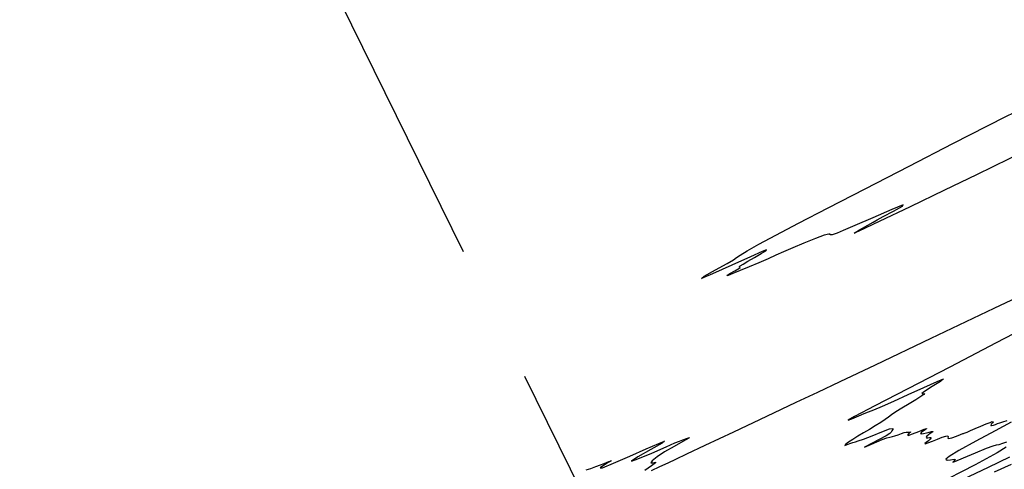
# Model space of a CAD drawing. Extents: x 3249832 to 3255657, y 13789405 to 13793316.
# Tile 560 of 656: x 3254594 to 3254771, y 13790633 to 13790714. Entities that reach past the tile are written whole.
import ezdxf

# ---------------------------------------------------------------- set-up
doc = ezdxf.new("R2010")
doc.units = 0
doc.header["$LTSCALE"] = 100
doc.header["$MEASUREMENT"] = 0
doc.linetypes.add('DASHED', pattern=[0.75, 0.5, -0.25])
for name, color, linetype in [('GRATIO_CON', 10, 'CONTINUOUS'), ('PLAN', 7, 'CONTINUOUS'), ('TARGETS_EAST', 7, 'CONTINUOUS')]:
    doc.layers.add(name, color=color, linetype=linetype)
doc.styles.add('Gratio_032316_contours$0$symbol', font='symbol.shx')
doc.linetypes.add('Gratio_032316_contours$0$DEPRESSION', pattern='A,0.3,["%",Gratio_032316_contours$0$symbol,S=0.05,R=180,X=0,Y=0],0.0001', length=0.3001)

# ---------------------------------------------------------------- blocks, each defined once
blk = doc.blocks.new('Gratio_032316_contours')
at = {"layer": 'GRATIO_CON', "color": 5, "linetype": 'Gratio_032316_contours$0$DEPRESSION', "flags": 128}
blk.add_lwpolyline([(3254733.02, 13790672.55), (3254731.39, 13790671.84), (3254730, 13790671.23), (3254728.58, 13790670.6), (3254726.95, 13790669.89), (3254725.21, 13790669.16), (3254723.58, 13790668.48), (3254722.25, 13790667.94), (3254721.4, 13790667.62), (3254721.2, 13790667.61), (3254721.74, 13790667.94), (3254722.61, 13790668.43), (3254723.34, 13790668.85), (3254723.57, 13790669.05), (3254723.48, 13790669.09), (3254723.39, 13790669.14), (3254723.58, 13790669.31), (3254724.1, 13790669.64), (3254724.97, 13790670.15), (3254726.14, 13790670.83), (3254727.32, 13790671.53), (3254728.16, 13790672.05), (3254728.33, 13790672.22), (3254727.51, 13790671.91), (3254725.42, 13790670.98), (3254722.05, 13790669.45), (3254718.62, 13790667.9), (3254716.63, 13790667.08), (3254717.11, 13790667.46), (3254719.12, 13790668.59), (3254721.24, 13790669.76), (3254722.4, 13790670.44), (3254722.94, 13790670.82), (3254723.54, 13790671.24), (3254724.8, 13790672.01), (3254726.91, 13790673.21), (3254729.97, 13790674.87), (3254734.07, 13790677.02), (3254739.37, 13790679.76), (3254746.04, 13790683.19), (3254753.95, 13790687.27), (3254761.81, 13790691.31), (3254768.03, 13790694.5), (3254771.46, 13790696.25), (3254772.72, 13790696.88), (3254772.91, 13790696.97), (3254772.97, 13790696.99), (3254773.35, 13790697.16), (3254774.37, 13790697.64), (3254776.21, 13790698.5), (3254778.37, 13790699.5), (3254780.21, 13790700.35), (3254781.25, 13790700.82), (3254781.68, 13790701), (3254781.86, 13790701.07), (3254782.18, 13790701.2), (3254783.13, 13790701.63), (3254785.22, 13790702.58), (3254788.7, 13790704.15), (3254792.66, 13790705.95), (3254795.94, 13790707.41), (3254797.71, 13790708.17), (3254798.49, 13790708.46), (3254799.15, 13790708.69), (3254800.36, 13790709.16), (3254801.99, 13790709.81), (3254803.68, 13790710.51), (3254805.13, 13790711.12), (3254806.19, 13790711.56), (3254806.76, 13790711.78), (3254806.79, 13790711.73), (3254806.46, 13790711.5), (3254806, 13790711.2), (3254805.61, 13790710.93), (3254805.3, 13790710.69), (3254805.05, 13790710.49), (3254804.88, 13790710.34), (3254804.96, 13790710.29), (3254805.49, 13790710.41), (3254806.56, 13790710.72), (3254807.79, 13790711.07), (3254808.65, 13790711.26), (3254808.8, 13790711.16), (3254808.53, 13790710.9), (3254808.27, 13790710.7), (3254808.38, 13790710.7), (3254808.82, 13790710.86), (3254809.44, 13790711.11), (3254810.13, 13790711.37), (3254810.75, 13790711.56), (3254811.2, 13790711.64), (3254811.39, 13790711.55), (3254811.32, 13790711.34), (3254811.06, 13790711.04), (3254810.66, 13790710.72), (3254810.31, 13790710.44), (3254810.2, 13790710.3), (3254810.44, 13790710.33), (3254810.74, 13790710.36), (3254810.69, 13790710.19), (3254810.03, 13790709.68), (3254809.04, 13790709.01), (3254808.12, 13790708.39), (3254807.57, 13790708.03), (3254807.38, 13790707.88), (3254807.42, 13790707.87), (3254807.54, 13790707.91), (3254807.46, 13790707.83), (3254806.83, 13790707.48), (3254805.5, 13790706.75), (3254803.92, 13790705.88), (3254802.73, 13790705.21), (3254802.41, 13790704.96), (3254802.8, 13790705.07), (3254803.58, 13790705.36), (3254804.28, 13790705.59), (3254803.81, 13790705.22), (3254800.89, 13790703.58), (3254794.78, 13790700.32), (3254786.78, 13790696.13), (3254778.71, 13790691.97), (3254771.94, 13790688.57), (3254766.07, 13790685.71), (3254760.29, 13790682.93), (3254754.13, 13790679.97), (3254748.56, 13790677.3), (3254744.91, 13790675.57), (3254744.04, 13790675.23), (3254745.05, 13790675.8), (3254746.54, 13790676.63), (3254747.5, 13790677.18), (3254748.2, 13790677.61), (3254749.31, 13790678.23), (3254751.13, 13790679.19), (3254752.74, 13790680.07), (3254752.91, 13790680.28), (3254750.83, 13790679.44), (3254747.45, 13790677.99), (3254744.17, 13790676.57), (3254742.07, 13790675.67), (3254741, 13790675.24), (3254740.48, 13790675.05), (3254740.13, 13790674.94), (3254739.89, 13790674.9), (3254739.78, 13790674.93), (3254739.75, 13790675.03), (3254739.51, 13790675.06), (3254738.7, 13790674.83), (3254737.09, 13790674.23), (3254735.04, 13790673.39), (3254733.02, 13790672.55)], close=True, dxfattribs=at)
at = {"layer": 'GRATIO_CON', "color": 5, "linetype": 'Continuous', "flags": 128}
for points in [[(3254772.28, 13790641.23), (3254769.43, 13790639.69), (3254765.94, 13790637.81), (3254762.9, 13790636.13), (3254761.15, 13790635.06), (3254760.57, 13790634.54), (3254760.77, 13790634.41), (3254761.38, 13790634.47), (3254762.03, 13790634.57), (3254762.32, 13790634.53), (3254762.06, 13790634.26), (3254761.79, 13790634.02), (3254762.2, 13790634.12), (3254763.75, 13790634.78), (3254765.9, 13790635.71), (3254767.86, 13790636.54), (3254769.06, 13790636.97), (3254769.68, 13790637.12), (3254770.16, 13790637.21), (3254770.79, 13790637.42), (3254771.53, 13790637.7)], [(3254771.41, 13790636.74), (3254769.8, 13790635.73), (3254765.8, 13790633.56), (3254758.56, 13790629.84)], [(3254695.85, 13790632.62), (3254696.74, 13790632.91), (3254697.64, 13790633.23), (3254698.45, 13790633.53), (3254699.13, 13790633.8), (3254699.65, 13790634.01), (3254699.98, 13790634.14), (3254700.17, 13790634.22), (3254700.31, 13790634.27), (3254700.4, 13790634.3), (3254700.32, 13790634.23), (3254699.86, 13790633.94), (3254699, 13790633.42), (3254698.38, 13790632.98), (3254698.8, 13790633.02), (3254700.78, 13790633.82), (3254703.7, 13790635.08), (3254706.69, 13790636.4), (3254708.93, 13790637.38), (3254709.99, 13790637.8), (3254709.53, 13790637.46), (3254707.51, 13790636.31), (3254705.16, 13790634.98), (3254704.02, 13790634.23), (3254705.15, 13790634.6), (3254707.67, 13790635.67), (3254710.25, 13790636.8), (3254711.85, 13790637.48), (3254712.68, 13790637.82), (3254713.25, 13790638.03), (3254713.93, 13790638.29), (3254714.44, 13790638.47), (3254714.32, 13790638.34), (3254713.29, 13790637.76), (3254711.69, 13790636.87), (3254709.99, 13790635.88), (3254708.63, 13790634.98), (3254707.76, 13790634.29), (3254707.51, 13790633.93), (3254707.84, 13790633.93), (3254708.32, 13790634.03), (3254708.36, 13790633.91), (3254707.6, 13790633.35), (3254706.43, 13790632.55)], [(3254707.62, 13790632.5), (3254709.12, 13790633.22), (3254710.6, 13790633.93), (3254711.99, 13790634.59), (3254713.95, 13790635.5), (3254717.28, 13790637.07), (3254722.42, 13790639.51), (3254728.34, 13790642.31), (3254733.65, 13790644.82), (3254737.52, 13790646.64), (3254741.55, 13790648.53), (3254747.93, 13790651.55), (3254757.92, 13790656.31), (3254769.26, 13790661.71), (3254778.75, 13790666.24)], [(3254777.57, 13790659.62), (3254769.63, 13790655.46), (3254761.27, 13790651.09), (3254753.73, 13790647.19), (3254747.79, 13790644.13), (3254744.11, 13790642.21), (3254743.02, 13790641.58), (3254743.68, 13790641.83), (3254744.93, 13790642.36), (3254745.87, 13790642.75), (3254746.63, 13790643.05), (3254747.62, 13790643.45), (3254749.15, 13790644.1), (3254751.22, 13790645.01), (3254753.76, 13790646.17), (3254756.58, 13790647.47), (3254758.98, 13790648.56), (3254760.15, 13790649.01), (3254759.6, 13790648.56), (3254758.09, 13790647.61), (3254756.7, 13790646.73), (3254756.25, 13790646.36), (3254756.44, 13790646.33), (3254756.71, 13790646.36), (3254756.59, 13790646.21), (3254756.05, 13790645.83), (3254755.13, 13790645.26), (3254753.93, 13790644.53), (3254752.65, 13790643.75), (3254751.56, 13790643.05), (3254750.8, 13790642.53), (3254750.24, 13790642.12), (3254749.65, 13790641.69), (3254748.84, 13790641.17), (3254747.85, 13790640.57), (3254746.8, 13790639.93), (3254745.75, 13790639.3), (3254744.75, 13790638.68), (3254743.83, 13790638.11), (3254743.05, 13790637.6), (3254742.51, 13790637.22), (3254742.37, 13790637.05), (3254742.68, 13790637.14), (3254743.27, 13790637.37), (3254743.85, 13790637.59), (3254744.28, 13790637.7), (3254744.79, 13790637.84), (3254745.74, 13790638.17), (3254747.3, 13790638.79), (3254749.07, 13790639.5), (3254750.45, 13790640.01), (3254751.04, 13790640.11), (3254751.05, 13790639.92), (3254750.86, 13790639.64), (3254750.73, 13790639.43), (3254750.47, 13790639.19), (3254749.8, 13790638.78), (3254748.56, 13790638.11), (3254747.16, 13790637.38), (3254746.14, 13790636.85), (3254745.92, 13790636.72), (3254746.37, 13790636.9), (3254747.2, 13790637.27), (3254748.17, 13790637.69), (3254749.12, 13790638.08), (3254749.92, 13790638.38), (3254750.5, 13790638.54), (3254750.95, 13790638.63), (3254751.41, 13790638.75), (3254751.99, 13790638.96), (3254752.59, 13790639.21), (3254753.09, 13790639.39), (3254753.41, 13790639.44), (3254753.6, 13790639.42), (3254753.78, 13790639.4), (3254754.03, 13790639.45), (3254754.22, 13790639.49), (3254754.21, 13790639.41), (3254753.92, 13790639.17), (3254753.65, 13790638.91), (3254753.79, 13790638.85), (3254754.58, 13790639.12), (3254755.69, 13790639.57), (3254756.65, 13790639.95), (3254757.09, 13790640.09), (3254757.1, 13790640.04), (3254756.89, 13790639.88), (3254756.63, 13790639.71), (3254756.38, 13790639.55), (3254756.17, 13790639.4), (3254756.03, 13790639.27), (3254756.01, 13790639.18), (3254756.18, 13790639.15), (3254756.56, 13790639.21), (3254757.05, 13790639.32), (3254757.55, 13790639.43), (3254757.95, 13790639.52), (3254758.19, 13790639.55), (3254758.23, 13790639.5), (3254758.05, 13790639.37), (3254757.74, 13790639.16), (3254757.41, 13790638.93), (3254757.16, 13790638.69), (3254757.04, 13790638.51), (3254757.09, 13790638.41), (3254757.33, 13790638.42), (3254757.63, 13790638.48), (3254757.86, 13790638.49), (3254757.88, 13790638.37), (3254757.71, 13790638.16), (3254757.41, 13790637.88), (3254757.03, 13790637.59), (3254756.77, 13790637.38), (3254756.82, 13790637.32), (3254757.32, 13790637.49), (3254758.14, 13790637.81), (3254759.07, 13790638.18), (3254759.92, 13790638.51), (3254760.57, 13790638.73), (3254760.92, 13790638.77), (3254760.95, 13790638.6), (3254760.89, 13790638.37), (3254761.05, 13790638.26), (3254761.64, 13790638.41), (3254762.46, 13790638.71), (3254763.18, 13790639), (3254763.59, 13790639.16), (3254763.76, 13790639.21), (3254763.85, 13790639.24), (3254764.02, 13790639.3), (3254764.37, 13790639.45), (3254764.96, 13790639.7), (3254765.85, 13790640.07), (3254766.87, 13790640.5), (3254767.81, 13790640.9), (3254768.5, 13790641.18), (3254768.91, 13790641.31), (3254769.04, 13790641.27), (3254768.92, 13790641.08), (3254768.71, 13790640.83), (3254768.62, 13790640.64), (3254768.78, 13790640.6), (3254769.11, 13790640.68), (3254769.5, 13790640.82), (3254769.86, 13790640.95), (3254770.25, 13790641.1), (3254770.79, 13790641.29), (3254770.79, 13790641.29), (3254771.56, 13790641.54)]]:
    blk.add_lwpolyline(points, dxfattribs=at)
at = {"layer": 'GRATIO_CON', "color": 1, "linetype": 'Continuous', "flags": 128}
for points in [[(3254771.99, 13790634.91), (3254768.14, 13790633.07), (3254763.6, 13790630.91)], [(3254772.28, 13790633.6), (3254769.24, 13790632.23)]]:
    blk.add_lwpolyline(points, dxfattribs=at)

msp = doc.modelspace()

# ---------------------------------------------------------------- linework, layer by layer
at = {"layer": 'PLAN', "color": 8, "linetype": 'DASHED'}
for p, q in [((3253548.18, 13793183.02), (3255387.76, 13789448.89)), ((3253458.47, 13793138.83), (3255298.06, 13789404.7))]:
    msp.add_line(p, q, dxfattribs=at)

# ---------------------------------------------------------------- block references
at = {"layer": 'TARGETS_EAST'}
msp.add_blockref('Gratio_032316_contours', (0, 0), dxfattribs=at)

doc.saveas('drawing.dxf')
